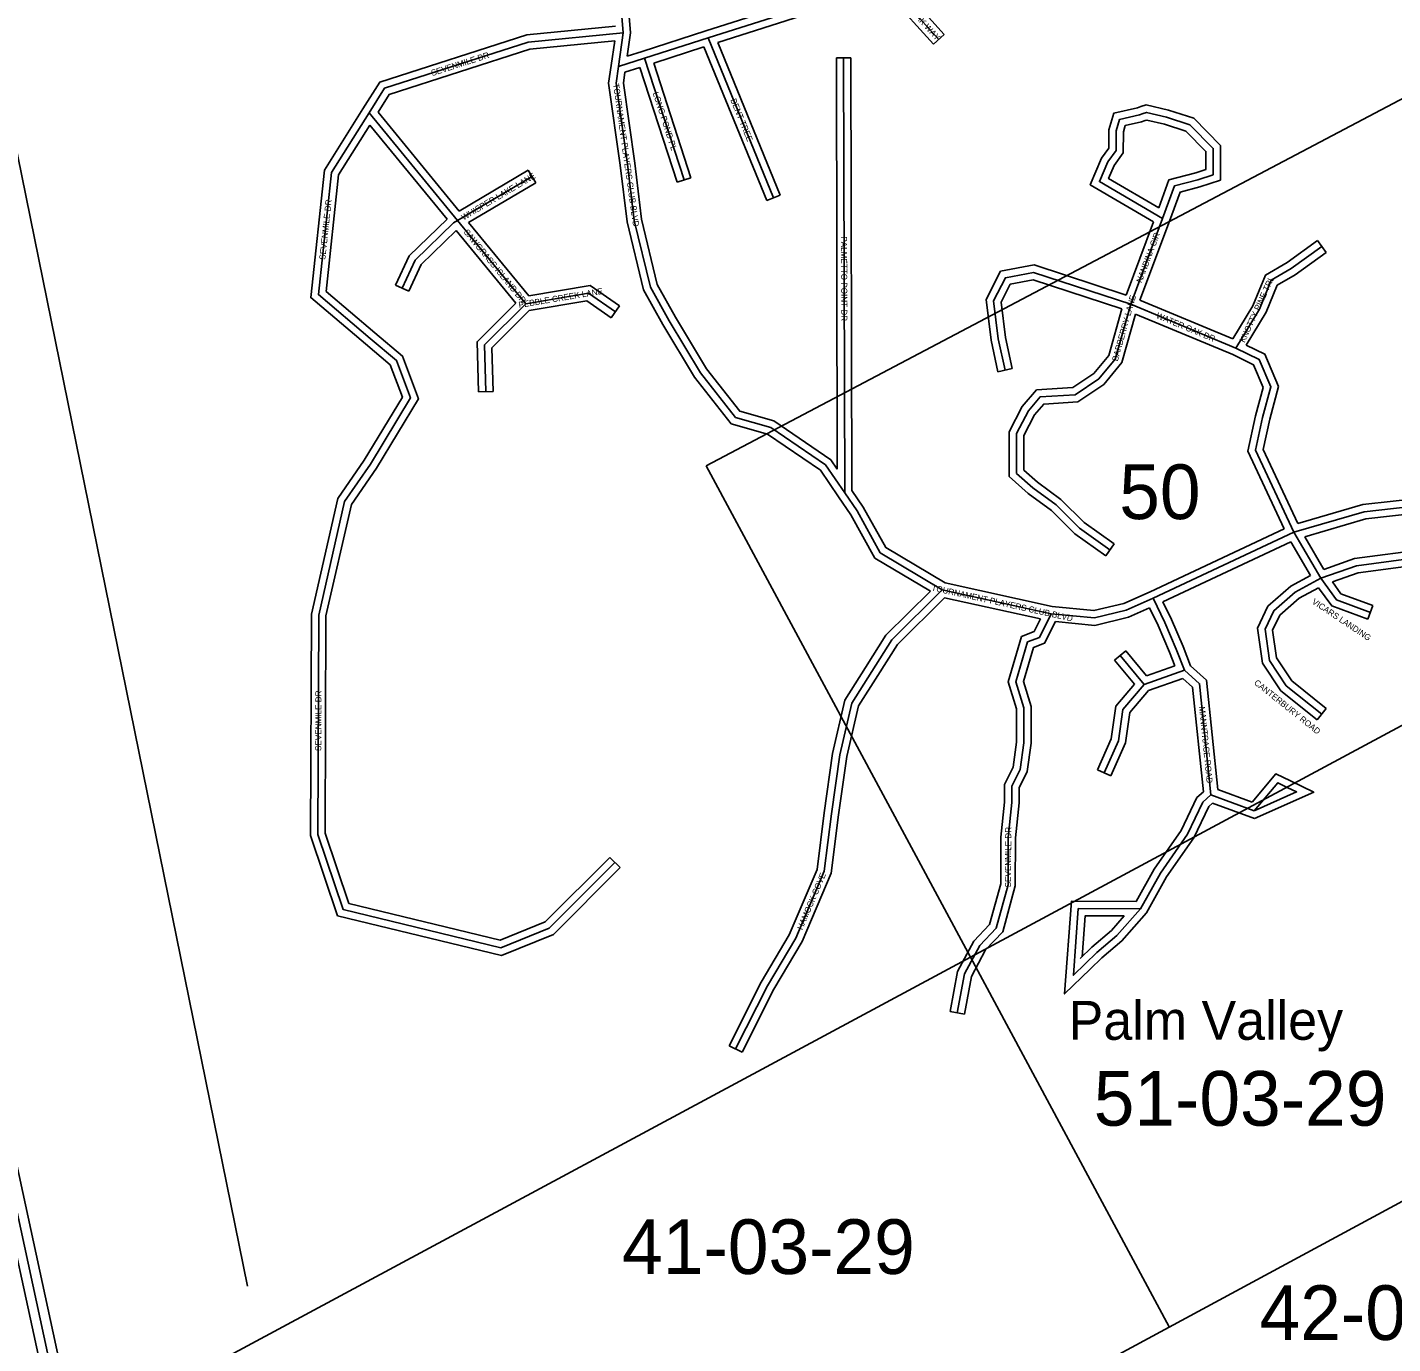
# Model space of a CAD drawing. Extents: x 418523 to 616617, y 1878279 to 2196743.
# Drawn here: x 528234 to 533852, y 2131096 to 2136513 of the extents above; entities that cross this region are included whole.
import ezdxf

# ---------------------------------------------------------------- set-up
doc = ezdxf.new("R2010")
doc.units = 0
for name, color, linetype in [('Level 1', 7, 'Continuous'), ('Level 2', 7, 'Continuous'), ('Level 22', 7, 'Continuous'), ('Level 23', 7, 'Continuous'), ('Level 31', 7, 'Continuous'), ('Level 32', 7, 'Continuous'), ('Level 34', 7, 'Continuous'), ('Level 44', 7, 'Continuous'), ('Level 55', 7, 'Continuous')]:
    doc.layers.add(name, color=color, linetype=linetype)

msp = doc.modelspace()

# ---------------------------------------------------------------- linework, layer by layer
at = {"layer": 'Level 1'}
for p, q in [((531027.759, 2134708.634), (534222.031, 2136393.857)), ((531027.759, 2134708.634), (532114.863, 2132686.713)), ((532114.863, 2132686.712), (535069.795, 2134274.653)), ((536097.28, 2132872.794), (532243.044, 2130792.579)), ((528410.085, 2130695.816), (532114.863, 2132686.713)), ((532114.862, 2132686.712), (532933.035, 2131164.981))]:
    msp.add_line(p, q, dxfattribs=at)
at = {"layer": 'Level 22'}
msp.add_line((527255.284, 2135953.467), (528385.785, 2130743.679), dxfattribs=at)
at = {"layer": 'Level 23'}
for p, q in [((527216.194, 2135944.984), (528346.694, 2130735.196)), ((527298.83, 2135941.417), (528419.155, 2130778.526))]:
    msp.add_line(p, q, dxfattribs=at)
at = {"layer": 'Level 31'}
for p, q in [((531767.565, 2136702.806), (531985.019, 2136463.116)), ((531035.476, 2136468.945), (531535.131, 2136628.69)), ((530666.108, 2136350.94), (530686.178, 2136490.526)), ((530773.629, 2136385.116), (531035.476, 2136468.945)), ((531035.476, 2136468.945), (531304.553, 2135810.836)), ((530666.108, 2136350.94), (530773.629, 2136385.116)), ((530773.629, 2136385.116), (530936.158, 2135884.486)), ((531597.312, 2134596.94), (531593.055, 2136387.366)), ((529640.378, 2136160.682), (530004.633, 2135717.166)), ((530310.737, 2135898.666), (530004.633, 2135717.166)), ((530004.633, 2135717.166), (530285.222, 2135375.051)), ((532774.182, 2135373.357), (532905.532, 2135725.316)), ((533207.298, 2135192.946), (532774.182, 2135373.357)), ((533445.756, 2134434.582), (532866.405, 2134163.068)), ((533445.756, 2134434.582), (533556.314, 2134245.454)), ((532446.975, 2134099.406), (531999.039, 2134198.048)), ((532829.816, 2133808.966), (532730.71, 2133927.866)), ((532995.553, 2133867.316), (532829.816, 2133808.966)), ((533104.695, 2133354.879), (533282.964, 2133289.171))]:
    msp.add_line(p, q, dxfattribs=at)
for points in [[(530686.178, 2136490.526), (530672.224, 2136656.776), (530672.966, 2136870.621), (530611.351, 2137138.506), (530496.854, 2137368.753)], [(530686.178, 2136490.526), (530294.972, 2136451.884), (529703.594, 2136261.565), (529640.378, 2136160.682)], [(531597.312, 2134596.94), (531518.732, 2134711.771), (531292.762, 2134866.391), (531148.22, 2134907.261), (531004.171, 2135090.693), (530874.763, 2135304.988), (530798.164, 2135443.818), (530731.511, 2135717.54), (530703.569, 2135949.304), (530656.393, 2136282.238), (530666.108, 2136350.94)], [(529640.378, 2136160.682), (529485.994, 2135915.011), (529431.795, 2135412.954), (529645.028, 2135232.546)], [(532825.032, 2136157.648), (532810.643, 2136152.969), (532728.445, 2136133.611), (532714.07, 2136086.746), (532713.794, 2136006.009), (532679.834, 2135959.21), (532645.754, 2135877.497), (532905.532, 2135725.316)], [(532905.532, 2135725.316), (532954.322, 2135859.713), (533050.758, 2135885.568), (533113.375, 2135906.085), (533113.743, 2136014.461), (533017.727, 2136111.892), (532921.486, 2136142.771), (532839.42, 2136162.326), (532825.032, 2136157.648)], [(530004.633, 2135717.166), (529988.173, 2135707.405), (529830.005, 2135554.121), (529776.848, 2135439.019)], [(533207.298, 2135192.946), (533304.192, 2135353.363), (533352.929, 2135472.486), (533434.906, 2135519.485), (533560.626, 2135610.705)], [(532257.389, 2135101.64), (532229.085, 2135230.845), (532210.352, 2135387.656), (532258.692, 2135482.048), (532374.385, 2135503.835), (532774.182, 2135373.357)], [(530285.222, 2135375.051), (530115.312, 2135206.531), (530120.327, 2135013.762)], [(530285.222, 2135375.051), (530542.829, 2135418.158), (530653.759, 2135341.398)], [(532688.912, 2134362.246), (532563.801, 2134451.414), (532467.779, 2134547.391), (532371.35, 2134617.186), (532304.267, 2134677.061), (532304.828, 2134840.716), (532353.169, 2134935.108), (532401.695, 2134991.676), (532546.41, 2135000.999), (532642.981, 2135065.766), (532710.863, 2135147.363), (532774.182, 2135373.357)], [(529645.028, 2135232.546), (529752.432, 2135141.611), (529810.335, 2134987.571), (529645.743, 2134714.658), (529539.692, 2134560.828), (529432.86, 2134094.235), (529429.697, 2133191.583), (529533.815, 2132882.086), (530182.485, 2132725.25), (530381.795, 2132805.656), (530651.584, 2133076.024)], [(533445.756, 2134434.582), (533288.002, 2134772.253), (533317.206, 2134906.716), (533351.436, 2135032.797), (533303.485, 2135145.339), (533207.298, 2135192.946)], [(531999.039, 2134198.048), (531743.992, 2134350.22), (531648.233, 2134522.572), (531597.312, 2134596.94)], [(534429.971, 2134390.15), (534250.803, 2134469.311), (533976.541, 2134546.612), (533735.414, 2134519.426), (533445.756, 2134434.582)], [(533556.314, 2134245.454), (533702.755, 2134297.326), (533989.414, 2134335.632), (534223.054, 2134296.656), (534386.748, 2134219.001), (534378.137, 2134194.663)], [(533556.314, 2134245.454), (533450.924, 2134188.715), (533362.84, 2134111.914), (533327.517, 2134036.024), (533344.77, 2133906.858), (533414.55, 2133803.335), (533560.423, 2133686.823)], [(533556.314, 2134245.454), (533620.46, 2134156.861), (533760.548, 2134105.106)], [(531148.715, 2132308.744), (531279.775, 2132569.051), (531396.077, 2132764.31), (531512.97, 2133039.941), (531542.532, 2133275.868), (531577.17, 2133518.326), (531626.24, 2133732.001), (531708.51, 2133861.916), (531790.778, 2133992.195), (531999.039, 2134198.048)], [(532866.405, 2134163.068), (532755.353, 2134113.624), (532625.09, 2134082.066), (532446.975, 2134099.406)], [(532995.553, 2133867.316), (532962.043, 2133953.26), (532914.399, 2134063.256), (532866.405, 2134163.068)], [(532060.353, 2132456.888), (532089.97, 2132617.534), (532152.921, 2132734.059), (532220.775, 2132805.836), (532269.407, 2132984.6), (532270.072, 2133178.805), (532285.099, 2133323.135), (532285.327, 2133389.688), (532319.367, 2133459.035), (532334.274, 2133568.451), (532334.768, 2133712.832), (532301.332, 2133819.871), (532349.91, 2133983.361), (532398.31, 2134002.469), (532446.975, 2134099.406)], [(533104.695, 2133354.879), (533057.914, 2133811.46), (532995.553, 2133867.316)], [(532829.816, 2133808.966), (532741.64, 2133705.982), (532723.51, 2133576.936), (532664.615, 2133444.758)], [(533418.186, 2133385.269), (533379.709, 2133404.13), (533282.964, 2133289.171)], [(532814.031, 2132885.631), (532896.355, 2133032.276), (533007.789, 2133193.007), (533070.788, 2133324.446), (533104.695, 2133354.879)], [(533282.964, 2133289.171), (533456.664, 2133366.409), (533418.186, 2133385.269)], [(532814.031, 2132885.631), (532558.455, 2132886.506), (532538.245, 2132611.994), (532586.584, 2132658.925)], [(532586.584, 2132658.925), (532634.922, 2132705.856), (532716.982, 2132775.039), (532814.031, 2132885.631)]]:
    msp.add_lwpolyline(points, dxfattribs=at)
at = {"layer": 'Level 32'}
for p, q in [((531026.34, 2136497.521), (531525.996, 2136657.266)), ((531758.305, 2136668.363), (531962.8, 2136442.957)), ((531821.053, 2136688.496), (532007.238, 2136483.273)), ((531075.531, 2136450.252), (531544.268, 2136600.113)), ((530702.613, 2136394.021), (530716.36, 2136489.632)), ((530764.483, 2136413.687), (531026.33, 2136497.516)), ((530636.413, 2136355.21), (530651.035, 2136456.906)), ((530811.466, 2136365.727), (531018.206, 2136431.915)), ((531018.206, 2136431.915), (531276.785, 2135799.482)), ((531075.531, 2136450.252), (531332.322, 2135822.189)), ((532007.238, 2136483.273), (531962.8, 2136442.957)), ((530702.613, 2136394.021), (530764.542, 2136413.706)), ((531563.056, 2136387.296), (531623.056, 2136387.437)), ((531567.081, 2134694.241), (531563.056, 2136387.296)), ((531627.291, 2134606.257), (531623.056, 2136387.437)), ((530693.173, 2136328.062), (530754.302, 2136347.492)), ((530754.303, 2136347.492), (530907.625, 2135875.223)), ((530811.466, 2136365.727), (530964.692, 2135893.75)), ((529677.262, 2136163.041), (530011.478, 2135756.102)), ((529643.624, 2136109.462), (529961.081, 2135722.927)), ((530295.436, 2135924.471), (530011.478, 2135756.102)), ((530326.039, 2135872.86), (530049.986, 2135709.178)), ((530326.039, 2135872.86), (530295.436, 2135924.471)), ((530964.692, 2135893.75), (530907.625, 2135875.223)), ((531332.322, 2135822.189), (531276.785, 2135799.482)), ((530049.985, 2135709.179), (530297.403, 2135407.506)), ((532756.137, 2135410.804), (532868.609, 2135712.177)), ((532812.393, 2135389.94), (532933.732, 2135715.078)), ((529999.277, 2135676.389), (530244.717, 2135377.13)), ((533543.009, 2135634.987), (533578.245, 2135586.423)), ((529804.085, 2135426.44), (529749.611, 2135451.598)), ((530670.83, 2135366.068), (530636.688, 2135316.728)), ((533194.98, 2135230.576), (532812.393, 2135389.94)), ((533194.865, 2135165.625), (532793.929, 2135332.631)), ((532228.083, 2135095.22), (532286.694, 2135108.059)), ((530150.317, 2135014.541), (530090.336, 2135012.982)), ((533405.894, 2134449.031), (532853.938, 2134190.356)), ((533491.03, 2134416.581), (533569.69, 2134282.018)), ((532671.5, 2134337.816), (532706.324, 2134386.677)), ((533433.683, 2134395.791), (532906.574, 2134148.761)), ((533433.683, 2134395.79), (533514.734, 2134257.139)), ((532451.673, 2134129.091), (532010.237, 2134226.301)), ((532402.862, 2134078.401), (532008.525, 2134165.239)), ((533770.945, 2134133.248), (533750.152, 2134076.965)), ((532707.665, 2133908.657), (532753.755, 2133947.075)), ((532790.545, 2133809.226), (532707.665, 2133908.657)), ((532839.515, 2133844.186), (532753.755, 2133947.075)), ((532956.336, 2133885.315), (532839.515, 2133844.186)), ((532988.766, 2133833.12), (532847.371, 2133783.341)), ((533579.145, 2133710.265), (533541.7, 2133663.382)), ((532692.018, 2133432.547), (532637.211, 2133456.969)), ((533132.632, 2133376.555), (533273.575, 2133324.606)), ((533111.282, 2133320.476), (533284.021, 2133256.807)), ((530630.347, 2133097.215), (530672.82, 2133054.832)), ((532030.85, 2132462.328), (532089.856, 2132451.448)), ((531121.92, 2132322.236), (531175.511, 2132295.252))]:
    msp.add_line(p, q, dxfattribs=at)
for points in [[(530716.36, 2136489.632), (530702.228, 2136657.981), (530702.978, 2136873.974), (530639.793, 2137148.687), (530523.716, 2137382.111)], [(530653.811, 2136517.474), (530288.833, 2136481.425), (529683.984, 2136286.771), (529614.956, 2136176.613)], [(530651.035, 2136456.906), (530301.111, 2136422.343), (529723.204, 2136236.36), (529677.262, 2136163.042)], [(531572.554, 2134579.997), (531497.15, 2134690.188), (531279.875, 2134838.859), (531130.658, 2134881.051), (530979.44, 2135073.611), (530848.778, 2135289.981), (530769.962, 2135432.831), (530701.94, 2135712.176), (530673.822, 2135945.403), (530626.094, 2136282.234), (530636.403, 2136355.141)], [(531567.081, 2134694.241), (531540.315, 2134733.355), (531305.65, 2134893.924), (531165.781, 2134933.472), (531028.901, 2135107.776), (530900.747, 2135319.995), (530826.366, 2135454.806), (530761.083, 2135722.902), (530733.316, 2135953.204), (530686.693, 2136282.242), (530693.173, 2136328.061)], [(529614.976, 2136176.646), (529456.91, 2135925.113), (529400.259, 2135400.339), (529625.65, 2135209.642)], [(532815.754, 2136186.178), (532802.551, 2136181.884), (532704.811, 2136158.868), (532684.085, 2136091.293), (532683.826, 2136015.793), (532653.494, 2135973.993), (532607.976, 2135864.859), (532868.608, 2135712.177)], [(532933.732, 2135715.078), (532977.188, 2135834.783), (533059.32, 2135856.804), (533143.301, 2135884.321), (533143.785, 2136026.716), (533033.917, 2136138.205), (532929.557, 2136171.688), (532838.168, 2136193.466), (532815.755, 2136186.179)], [(529643.624, 2136109.461), (529515.078, 2135904.908), (529463.332, 2135425.57), (529664.405, 2135255.448)], [(532834.31, 2136129.118), (532818.735, 2136124.053), (532752.079, 2136108.356), (532744.055, 2136082.197), (532743.761, 2135996.225), (532706.174, 2135944.426), (532683.53, 2135890.136), (532889.623, 2135769.406)], [(532889.623, 2135769.406), (532931.456, 2135884.642), (533042.196, 2135914.333), (533083.447, 2135927.849), (533083.7, 2136002.205), (533001.538, 2136085.58), (532913.415, 2136113.853), (532840.674, 2136131.187), (532834.31, 2136129.117)], [(529961.081, 2135722.927), (529805.113, 2135571.775), (529749.611, 2135451.598)], [(529999.277, 2135676.389), (529854.897, 2135536.467), (529804.085, 2135426.44)], [(533194.98, 2135230.576), (533277.308, 2135366.881), (533329.065, 2135493.386), (533418.59, 2135544.712), (533543.009, 2135634.987)], [(532228.083, 2135095.22), (532199.469, 2135225.845), (532179.478, 2135393.185), (532238.691, 2135508.81), (532376.386, 2135534.74), (532756.137, 2135410.804)], [(533249.846, 2135205.36), (533331.076, 2135339.846), (533376.792, 2135451.585), (533451.223, 2135494.258), (533578.245, 2135586.423)], [(530297.403, 2135407.506), (530549.887, 2135449.757), (530670.83, 2135366.068)], [(532286.694, 2135108.059), (532258.701, 2135235.846), (532241.226, 2135382.127), (532278.693, 2135455.286), (532372.385, 2135472.93), (532737.536, 2135353.759)], [(530244.717, 2135377.13), (530084.985, 2135218.706), (530090.336, 2135012.982)], [(530299.58, 2135347.035), (530535.771, 2135386.559), (530636.688, 2135316.728)], [(530299.579, 2135347.035), (530145.64, 2135194.356), (530150.317, 2135014.541)], [(532671.5, 2134337.816), (532544.358, 2134428.431), (532448.257, 2134524.486), (532352.518, 2134593.782), (532274.22, 2134663.667), (532274.852, 2134848), (532328.085, 2134951.946), (532387.154, 2135020.802), (532536.414, 2135030.418), (532622.682, 2135088.275), (532683.703, 2135161.626), (532737.536, 2135353.759)], [(532706.324, 2134386.677), (532583.245, 2134474.396), (532487.3, 2134570.296), (532390.183, 2134640.589), (532334.315, 2134690.455), (532334.804, 2134833.431), (532378.252, 2134918.27), (532416.237, 2134962.549), (532556.407, 2134971.58), (532663.28, 2135043.258), (532738.023, 2135133.101), (532793.928, 2135332.632)], [(529664.413, 2135255.441), (529777.77, 2135159.468), (529843.53, 2134984.522), (529670.961, 2134698.382), (529567.654, 2134548.531), (529462.849, 2134090.791), (529459.715, 2133196.443), (529556.966, 2132907.354), (530180.184, 2132756.671), (530364.888, 2132831.186), (530630.347, 2133097.215)], [(529625.643, 2135209.649), (529727.094, 2135123.755), (529777.14, 2134990.619), (529620.525, 2134730.934), (529511.73, 2134573.126), (529402.871, 2134097.677), (529399.679, 2133186.724), (529510.662, 2132856.819), (530184.787, 2132693.828), (530398.703, 2132780.126), (530672.82, 2133054.832)], [(533462.038, 2134470.611), (533319.467, 2134775.778), (533346.36, 2134899.596), (533383.115, 2135034.981), (533326.736, 2135167.306), (533249.845, 2135205.36)], [(533405.894, 2134449.031), (533256.536, 2134768.727), (533288.052, 2134913.835), (533319.756, 2135030.614), (533280.235, 2135123.372), (533194.865, 2135165.625)], [(531950.388, 2134192.141), (531721.688, 2134328.592), (531622.689, 2134506.778), (531572.559, 2134579.99)], [(532010.237, 2134226.301), (531766.296, 2134371.847), (531673.778, 2134538.366), (531627.292, 2134606.257)], [(534442.095, 2134417.591), (534260.985, 2134497.611), (533979.022, 2134577.083), (533729.472, 2134548.946), (533462.038, 2134470.611)], [(534398.01, 2134371.472), (534240.621, 2134441.011), (533974.061, 2134516.141), (533741.355, 2134489.906), (533491.03, 2134416.581)], [(533569.69, 2134282.018), (533695.684, 2134326.649), (533989.905, 2134365.966), (534232.125, 2134325.557), (534386.406, 2134252.368)], [(533604.134, 2134230.564), (533709.827, 2134268.005), (533988.921, 2134305.299), (534213.982, 2134267.754), (534349.439, 2134203.495)], [(533514.734, 2134257.139), (533433.742, 2134213.537), (533338.327, 2134130.344), (533296.62, 2134040.739), (533315.963, 2133895.919), (533392.24, 2133782.759), (533541.7, 2133663.382)], [(531121.92, 2132322.236), (531253.457, 2132583.491), (531369.256, 2132777.906), (531483.721, 2133047.812), (531512.796, 2133279.856), (531547.65, 2133523.815), (531598.15, 2133743.717), (531683.154, 2133877.951), (531767.245, 2134011.117), (531950.387, 2134192.141)], [(532853.938, 2134190.356), (532745.64, 2134142.139), (532622.952, 2134112.416), (532451.673, 2134129.091)], [(533547.415, 2134206.59), (533468.105, 2134163.893), (533387.354, 2134093.484), (533358.414, 2134031.309), (533373.575, 2133917.798), (533436.86, 2133823.911), (533579.145, 2133710.265)], [(533547.415, 2134206.59), (533601.508, 2134131.881), (533750.152, 2134076.965)], [(533604.135, 2134230.564), (533639.411, 2134181.842), (533770.945, 2134133.248)], [(531175.511, 2132295.252), (531306.094, 2132554.611), (531422.898, 2132750.714), (531542.22, 2133032.069), (531572.268, 2133271.881), (531606.691, 2133512.836), (531654.331, 2133720.286), (531733.865, 2133845.881), (531814.31, 2133973.271), (532008.525, 2134165.239)], [(533020.903, 2133884.886), (532989.793, 2133964.675), (532941.693, 2134075.723), (532906.574, 2134148.761)], [(532030.85, 2132462.328), (532061.325, 2132627.629), (532128.405, 2132751.796), (532193.802, 2132820.975), (532239.42, 2132988.659), (532240.077, 2133180.414), (532255.104, 2133324.744), (532255.35, 2133396.703), (532290.296, 2133467.896), (532304.28, 2133570.537), (532304.751, 2133708.306), (532269.97, 2133819.651), (532325.311, 2134005.903), (532376.638, 2134026.167), (532402.863, 2134078.401)], [(532851.995, 2134123.811), (532765.065, 2134085.108), (532627.228, 2134051.715), (532464.554, 2134067.551)], [(532956.336, 2133885.314), (532934.294, 2133941.846), (532887.105, 2134050.788), (532851.995, 2134123.811)], [(532089.856, 2132451.448), (532118.615, 2132607.439), (532177.438, 2132716.321), (532247.747, 2132790.696), (532299.394, 2132980.541), (532300.068, 2133177.196), (532315.095, 2133321.526), (532315.304, 2133382.673), (532348.438, 2133450.173), (532364.268, 2133566.366), (532364.785, 2133717.358), (532332.694, 2133820.089), (532374.51, 2133960.818), (532419.982, 2133978.771), (532464.553, 2134067.551)], [(533132.632, 2133376.555), (533086.575, 2133826.063), (533020.904, 2133884.886)], [(532790.545, 2133809.226), (532713.151, 2133718.836), (532694.388, 2133585.291), (532637.211, 2133456.969)], [(533073.295, 2133367.007), (533029.252, 2133796.856), (532988.766, 2133833.12)], [(532847.371, 2133783.341), (532770.13, 2133693.128), (532752.631, 2133568.581), (532692.018, 2133432.547)], [(533431.39, 2133412.207), (533371.855, 2133441.391), (533273.575, 2133324.606)], [(533284.021, 2133256.808), (533527.527, 2133365.085), (533431.39, 2133412.208)], [(532796.502, 2132915.691), (532870.89, 2133048.201), (532981.77, 2133208.133), (533046.311, 2133342.789), (533073.295, 2133367.007)], [(532838.655, 2132868.202), (532921.82, 2133016.351), (533033.808, 2133177.881), (533095.265, 2133306.101), (533111.282, 2133320.476)], [(532796.502, 2132915.69), (532530.589, 2132916.601), (532502.533, 2132535.506), (532607.482, 2132637.4)], [(532565.685, 2132680.449), (532614.78, 2132728.115), (532695.92, 2132796.522), (532747.989, 2132855.855)], [(532747.989, 2132855.855), (532586.32, 2132856.409), (532573.958, 2132688.481)], [(532607.482, 2132637.401), (532655.065, 2132683.598), (532738.044, 2132753.556), (532838.655, 2132868.203)]]:
    msp.add_lwpolyline(points, dxfattribs=at)
at = {"layer": 'Level 55'}
msp.add_line((529140.104, 2131332), (527716.45, 2138331.374), dxfattribs=at)

# ---------------------------------------------------------------- texts
at = {"layer": 'Level 2'}
for s, p in [('50', (532727.05, 2134488.992)), ('51-03-29', (532622.161, 2131992.976)), ('41-03-29', (530681.538, 2131382.788)), ('42-03-29', (533304.573, 2131111.231))]:
    msp.add_text(s, height=225, dxfattribs=at).set_placement(p)
at = {"layer": 'Level 34'}
for s, height, rotation, p in [('LAUREL OAK WAY', 25, 312.214711, (531775.928, 2136674.984)), ('SEVENMILE DR', 25, 17.838606, (529900.124, 2136311.684)), ('TOURNAMENT PLAYERS CLUB BLVD', 24.99916, 278.063914, (530643.768, 2136279.429)), ('LONG POND PL', 25, 287.984997, (530806.973, 2136241.933)), ('BENT TREE', 25, 292.236908, (531126.44, 2136213.438)), ('WHISPER LAKE LANE', 25, 30.664308, (530029.142, 2135717.17)), ('SEVENMILE DR', 25, 83.837472, (529459.707, 2135555.077)), ('SAWGRASS ISLAND DR', 25, 309.356361, (530027.708, 2135669.326)), ('PALMETTO POINT DR', 25, 270.135086, (531582.304, 2135652.754)), ('NANDINA CIR', 25, 69.533444, (532819.52, 2135459.1)), ('KNOTTY PINE TRL', 24.99916, 65.352564, (533243.109, 2135213.026)), ('PEBBLE CREEK LANE', 24.99916, 9.499039, (530257.674, 2135357.77)), ('BARBERRY LANE', 25, 74.346908, (532720.907, 2135136.889)), ('WATER OAK DR', 25, 337.385608, (532876.903, 2135317.03)), ('TOURNAMENT PLAYERS CLUB BLVD', 25, 347.580275, (531952.715, 2134195.452)), ('VICARS LANDING', 25, 326.324058, (533517.69, 2134143.211)), ('CANTERBURY ROAD', 25, 321.384394, (533279.752, 2133811.261)), ('SEVENMILE DR', 25, 89.798078, (529443.395, 2133534.677)), ('MANNTRACE ROAD', 25, 275.849, (533055.05, 2133716.781)), ('SEVENMILE DR', 25, 89.802611, (532281.866, 2132973.471)), ('HAMOCK COVE', 25, 67.017367, (531423.235, 2132796.338))]:
    msp.add_text(s, height=height, rotation=rotation, dxfattribs=at).set_placement(p)
at = {"layer": 'Level 44'}
msp.add_text('Palm Valley', height=160, dxfattribs=at).set_placement((532518.759, 2132346.415))

doc.saveas('drawing.dxf')
